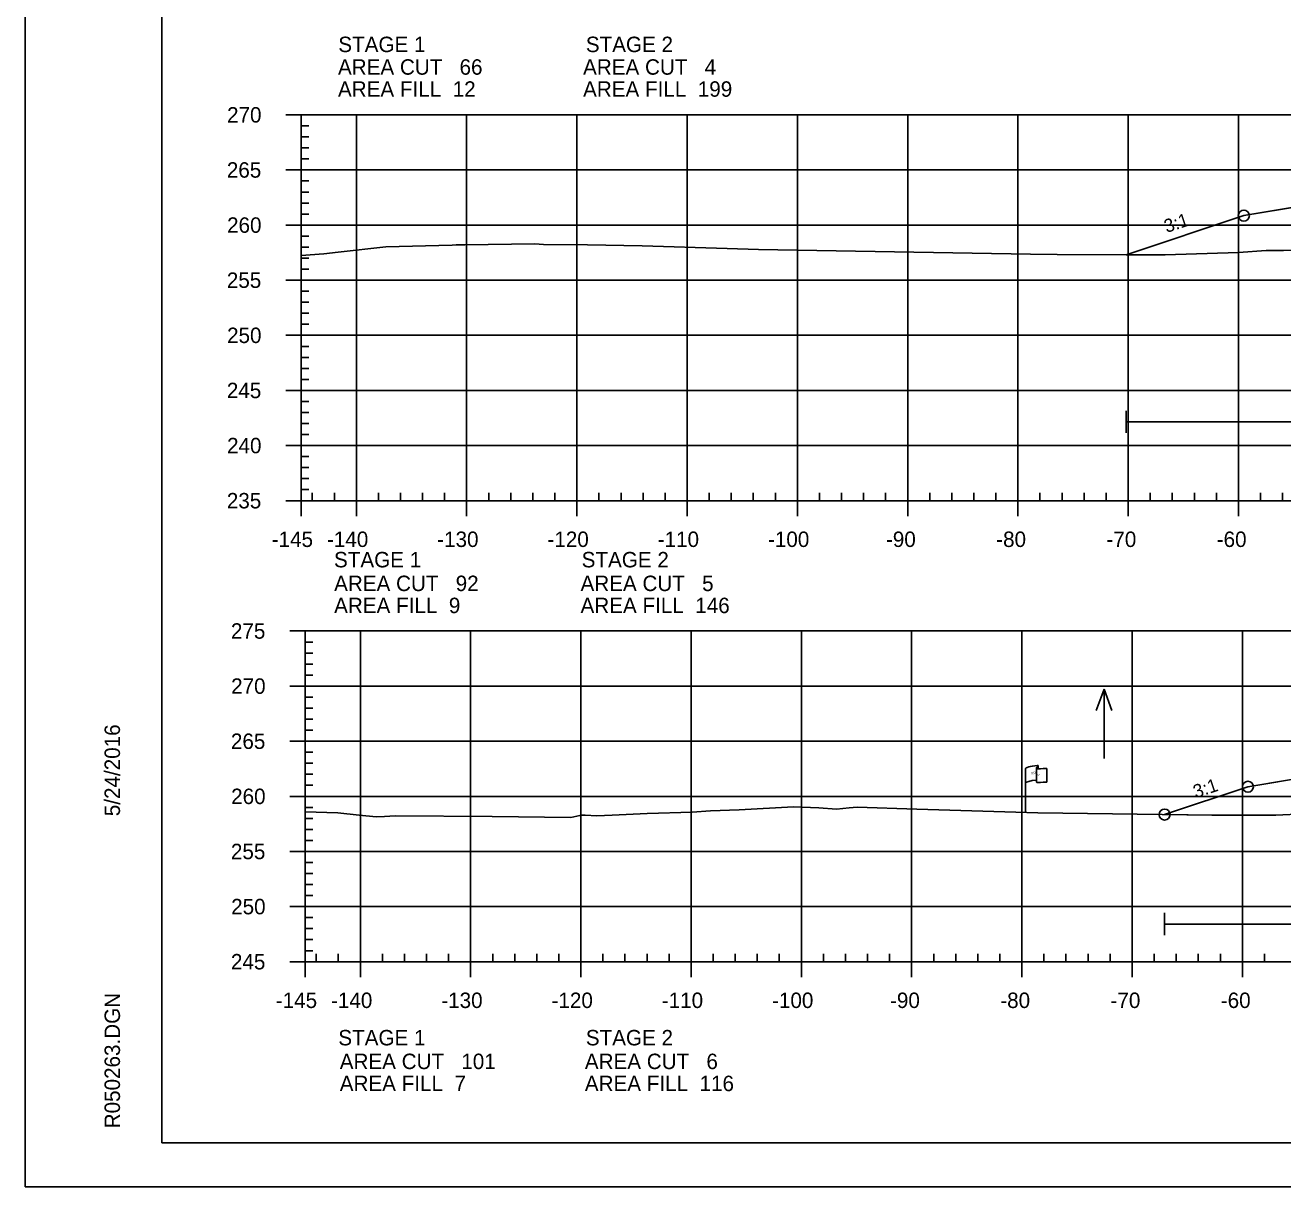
# Model space of a CAD drawing. Extents: x 1365647 to 1367999, y 387113 to 400173.
# Drawn here: x 1365723.7 to 1365837.8, y 391212.8 to 391318.2 of the extents above; entities that cross this region are included whole.
import ezdxf

# ---------------------------------------------------------------- set-up
doc = ezdxf.new("R2010")
doc.units = 0
for name, color, linetype in [('E_Existing ROW', 7, 'Continuous'), ('R_Axis', 7, 'Continuous'), ('R_Axis Annot', 7, 'Continuous'), ('R_Border', 7, 'Continuous'), ('R_Contours', 7, 'Continuous'), ('R_Exist Surface', 7, 'Continuous'), ('R_Fin Surface', 7, 'Continuous'), ('R_Fin Surface Annot', 7, 'Continuous'), ('R_Grid', 7, 'Continuous'), ('R_No Plot', 7, 'Continuous'), ('R_Proposed Const Limits', 7, 'Continuous'), ('R_Water', 7, 'Continuous'), ('R_Water Annot', 7, 'Continuous')]:
    doc.layers.add(name, color=color, linetype=linetype)

msp = doc.modelspace()

# ---------------------------------------------------------------- linework, layer by layer
at = {"layer": 'E_Existing ROW'}
for p, q in [((1365814.41, 391246.77), (1365814.41, 391250.72)), ((1365815.41, 391250.81), (1365815.41, 391250.8)), ((1365815.41, 391250.8), (1365815.41, 391249.57)), ((1365815.57, 391250.97), (1365815.57, 391250.73)), ((1365816.34, 391250.78), (1365816.34, 391249.54))]:
    msp.add_line(p, q, dxfattribs=at)
for centre, radius, start, end in [((1365815.48, 391250.81), 0.078, 88.6458, 274.2828), ((1365815.5, 391250.97), 0.0783, 263.0712, 93.9564), ((1365815.48, 391249.57), 0.0783, 180, 273.9564)]:
    msp.add_arc(centre, radius, start, end, dxfattribs=at)
for centre, major_axis, ratio, start_param, end_param in [((1365815.99, 391250.76), (-1.58, -0.04), 0.19887, 5.030368, 6.283185), ((1365816.7, 391250.88), (-1.23, -0.13), 0.052933, 0.159456, 1.268315), ((1365815.99, 391249.44), (-1.58, -0.04), 0.19887, 5.083035, 6.194897), ((1365816.7, 391249.64), (-1.23, -0.13), 0.052933, 0.159456, 1.268315)]:
    msp.add_ellipse(centre, major_axis=major_axis, ratio=ratio, start_param=start_param, end_param=end_param, dxfattribs=at)
at = {"layer": 'R_Axis'}
for p, q in [((1365747.33, 391310.06), (1365748.73, 391310.06)), ((1365748.73, 391275.06), (1365748.73, 391310.06)), ((1365748.73, 391309.06), (1365749.43, 391309.06)), ((1365748.73, 391308.06), (1365749.43, 391308.06)), ((1365748.73, 391307.06), (1365749.43, 391307.06)), ((1365748.73, 391306.06), (1365749.43, 391306.06)), ((1365747.33, 391305.06), (1365748.73, 391305.06)), ((1365748.73, 391304.06), (1365749.43, 391304.06)), ((1365748.73, 391303.06), (1365749.43, 391303.06)), ((1365748.73, 391302.06), (1365749.43, 391302.06)), ((1365748.73, 391301.06), (1365749.43, 391301.06)), ((1365747.33, 391300.06), (1365748.73, 391300.06)), ((1365748.73, 391299.06), (1365749.43, 391299.06)), ((1365748.73, 391298.06), (1365749.43, 391298.06)), ((1365748.73, 391297.06), (1365749.43, 391297.06)), ((1365748.73, 391296.06), (1365749.43, 391296.06)), ((1365747.33, 391295.06), (1365748.73, 391295.06)), ((1365748.73, 391294.06), (1365749.43, 391294.06)), ((1365748.73, 391293.06), (1365749.43, 391293.06)), ((1365748.73, 391292.06), (1365749.43, 391292.06)), ((1365747.33, 391290.06), (1365748.73, 391290.06)), ((1365748.73, 391291.06), (1365749.43, 391291.06)), ((1365748.73, 391289.06), (1365749.43, 391289.06)), ((1365748.73, 391288.06), (1365749.43, 391288.06)), ((1365748.73, 391287.06), (1365749.43, 391287.06)), ((1365748.73, 391286.06), (1365749.43, 391286.06)), ((1365747.33, 391285.06), (1365748.73, 391285.06)), ((1365748.73, 391284.06), (1365749.43, 391284.06)), ((1365748.73, 391283.06), (1365749.43, 391283.06)), ((1365748.73, 391282.06), (1365749.43, 391282.06)), ((1365748.73, 391281.06), (1365749.43, 391281.06)), ((1365747.33, 391280.06), (1365748.73, 391280.06)), ((1365748.73, 391279.06), (1365749.43, 391279.06)), ((1365748.73, 391278.06), (1365749.43, 391278.06)), ((1365748.73, 391277.06), (1365749.43, 391277.06)), ((1365748.73, 391276.06), (1365749.43, 391276.06)), ((1365749.73, 391275.06), (1365749.73, 391275.76)), ((1365751.73, 391275.06), (1365751.73, 391275.76)), ((1365755.73, 391275.06), (1365755.73, 391275.76)), ((1365757.73, 391275.06), (1365757.73, 391275.76)), ((1365759.73, 391275.06), (1365759.73, 391275.76)), ((1365761.73, 391275.06), (1365761.73, 391275.76)), ((1365765.73, 391275.06), (1365765.73, 391275.76)), ((1365767.73, 391275.06), (1365767.73, 391275.76)), ((1365769.73, 391275.06), (1365769.73, 391275.76)), ((1365771.73, 391275.06), (1365771.73, 391275.76)), ((1365775.73, 391275.06), (1365775.73, 391275.76)), ((1365777.73, 391275.06), (1365777.73, 391275.76)), ((1365779.73, 391275.06), (1365779.73, 391275.76)), ((1365781.73, 391275.06), (1365781.73, 391275.76)), ((1365785.73, 391275.06), (1365785.73, 391275.76)), ((1365787.73, 391275.06), (1365787.73, 391275.76)), ((1365789.73, 391275.06), (1365789.73, 391275.76)), ((1365791.73, 391275.06), (1365791.73, 391275.76)), ((1365795.73, 391275.06), (1365795.73, 391275.76)), ((1365797.73, 391275.06), (1365797.73, 391275.76)), ((1365799.73, 391275.06), (1365799.73, 391275.76)), ((1365801.73, 391275.06), (1365801.73, 391275.76)), ((1365805.73, 391275.06), (1365805.73, 391275.76)), ((1365807.73, 391275.06), (1365807.73, 391275.76)), ((1365809.73, 391275.06), (1365809.73, 391275.76)), ((1365811.73, 391275.06), (1365811.73, 391275.76)), ((1365815.73, 391275.06), (1365815.73, 391275.76)), ((1365817.73, 391275.06), (1365817.73, 391275.76)), ((1365819.73, 391275.06), (1365819.73, 391275.76)), ((1365821.73, 391275.06), (1365821.73, 391275.76)), ((1365825.73, 391275.06), (1365825.73, 391275.76)), ((1365827.73, 391275.06), (1365827.73, 391275.76)), ((1365829.73, 391275.06), (1365829.73, 391275.76)), ((1365831.73, 391275.06), (1365831.73, 391275.76)), ((1365835.73, 391275.06), (1365835.73, 391275.76)), ((1365837.73, 391275.06), (1365837.73, 391275.76)), ((1365747.33, 391275.06), (1365748.73, 391275.06)), ((1365748.73, 391275.06), (1366038.73, 391275.06)), ((1365748.73, 391273.66), (1365748.73, 391275.06)), ((1365748.73, 391273.72), (1365748.73, 391274.42)), ((1365753.73, 391273.66), (1365753.73, 391275.06)), ((1365763.73, 391273.66), (1365763.73, 391275.06)), ((1365773.73, 391273.66), (1365773.73, 391275.06)), ((1365783.73, 391273.66), (1365783.73, 391275.06)), ((1365793.73, 391273.66), (1365793.73, 391275.06)), ((1365803.73, 391273.66), (1365803.73, 391275.06)), ((1365813.73, 391273.66), (1365813.73, 391275.06)), ((1365823.73, 391273.66), (1365823.73, 391275.06)), ((1365833.73, 391273.66), (1365833.73, 391275.06)), ((1365747.69, 391263.24), (1365749.09, 391263.24)), ((1365749.09, 391233.24), (1365749.09, 391263.24)), ((1365749.09, 391262.24), (1365749.79, 391262.24)), ((1365749.09, 391261.24), (1365749.79, 391261.24)), ((1365749.09, 391260.24), (1365749.79, 391260.24)), ((1365747.69, 391258.24), (1365749.09, 391258.24)), ((1365749.09, 391259.24), (1365749.79, 391259.24)), ((1365749.09, 391257.24), (1365749.79, 391257.24)), ((1365749.09, 391256.24), (1365749.79, 391256.24)), ((1365749.09, 391255.24), (1365749.79, 391255.24)), ((1365749.09, 391254.24), (1365749.79, 391254.24)), ((1365747.69, 391253.24), (1365749.09, 391253.24)), ((1365749.09, 391252.24), (1365749.79, 391252.24)), ((1365749.09, 391251.24), (1365749.79, 391251.24)), ((1365749.09, 391250.24), (1365749.79, 391250.24)), ((1365749.09, 391249.24), (1365749.79, 391249.24)), ((1365747.69, 391248.24), (1365749.09, 391248.24)), ((1365749.09, 391247.24), (1365749.79, 391247.24)), ((1365749.09, 391246.24), (1365749.79, 391246.24)), ((1365749.09, 391245.24), (1365749.79, 391245.24)), ((1365749.09, 391244.24), (1365749.79, 391244.24)), ((1365747.69, 391243.24), (1365749.09, 391243.24)), ((1365749.09, 391242.24), (1365749.79, 391242.24)), ((1365749.09, 391241.24), (1365749.79, 391241.24)), ((1365749.09, 391240.24), (1365749.79, 391240.24)), ((1365749.09, 391239.24), (1365749.79, 391239.24)), ((1365747.69, 391238.24), (1365749.09, 391238.24)), ((1365749.09, 391237.24), (1365749.79, 391237.24)), ((1365749.09, 391236.24), (1365749.79, 391236.24)), ((1365749.09, 391235.24), (1365749.79, 391235.24)), ((1365749.09, 391234.24), (1365749.79, 391234.24)), ((1365747.69, 391233.24), (1365749.09, 391233.24)), ((1365749.09, 391233.24), (1365749.09, 391233.94)), ((1365749.09, 391233.24), (1366039.09, 391233.24)), ((1365749.09, 391231.84), (1365749.09, 391233.24)), ((1365750.09, 391233.24), (1365750.09, 391233.94)), ((1365752.09, 391233.24), (1365752.09, 391233.94)), ((1365754.09, 391231.84), (1365754.09, 391233.24)), ((1365756.09, 391233.24), (1365756.09, 391233.94)), ((1365758.09, 391233.24), (1365758.09, 391233.94)), ((1365760.09, 391233.24), (1365760.09, 391233.94)), ((1365762.09, 391233.24), (1365762.09, 391233.94)), ((1365764.09, 391231.84), (1365764.09, 391233.24)), ((1365766.09, 391233.24), (1365766.09, 391233.94)), ((1365768.09, 391233.24), (1365768.09, 391233.94)), ((1365770.09, 391233.24), (1365770.09, 391233.94)), ((1365772.09, 391233.24), (1365772.09, 391233.94)), ((1365774.09, 391231.84), (1365774.09, 391233.24)), ((1365776.09, 391233.24), (1365776.09, 391233.94)), ((1365778.09, 391233.24), (1365778.09, 391233.94)), ((1365780.09, 391233.24), (1365780.09, 391233.94)), ((1365782.09, 391233.24), (1365782.09, 391233.94)), ((1365784.09, 391231.84), (1365784.09, 391233.24)), ((1365786.09, 391233.24), (1365786.09, 391233.94)), ((1365788.09, 391233.24), (1365788.09, 391233.94)), ((1365790.09, 391233.24), (1365790.09, 391233.94)), ((1365792.09, 391233.24), (1365792.09, 391233.94)), ((1365794.09, 391231.84), (1365794.09, 391233.24)), ((1365796.09, 391233.24), (1365796.09, 391233.94)), ((1365798.09, 391233.24), (1365798.09, 391233.94)), ((1365800.09, 391233.24), (1365800.09, 391233.94)), ((1365802.09, 391233.24), (1365802.09, 391233.94)), ((1365804.09, 391231.84), (1365804.09, 391233.24)), ((1365806.09, 391233.24), (1365806.09, 391233.94)), ((1365808.09, 391233.24), (1365808.09, 391233.94)), ((1365810.09, 391233.24), (1365810.09, 391233.94)), ((1365812.09, 391233.24), (1365812.09, 391233.94)), ((1365814.09, 391231.84), (1365814.09, 391233.24)), ((1365816.09, 391233.24), (1365816.09, 391233.94)), ((1365818.09, 391233.24), (1365818.09, 391233.94)), ((1365820.09, 391233.24), (1365820.09, 391233.94)), ((1365822.09, 391233.24), (1365822.09, 391233.94)), ((1365824.09, 391231.84), (1365824.09, 391233.24)), ((1365826.09, 391233.24), (1365826.09, 391233.94)), ((1365828.09, 391233.24), (1365828.09, 391233.94)), ((1365830.09, 391233.24), (1365830.09, 391233.94)), ((1365832.09, 391233.24), (1365832.09, 391233.94)), ((1365834.09, 391231.84), (1365834.09, 391233.24)), ((1365836.09, 391233.24), (1365836.09, 391233.94))]:
    msp.add_line(p, q, dxfattribs=at)
at = {"layer": 'R_Border'}
for p, q in [((1365736.09, 391216.8), (1365736.09, 391422.26)), ((1365736.09, 391216.8), (1365736.09, 391216.8)), ((1366052.27, 391216.8), (1365736.09, 391216.8))]:
    msp.add_line(p, q, dxfattribs=at)
at = {"layer": 'R_Contours'}
for points in [[(1365841.11, 391302.07), (1365834.22, 391300.92), (1365823.54, 391297.36)], [(1365823.54, 391297.36), (1365827.09, 391297.35), (1365833.73, 391297.58), (1365836.25, 391297.74), (1365837.82, 391297.76), (1365851.6, 391298.09), (1365857.76, 391298.25), (1365858.82, 391298.49), (1365860.73, 391298.9), (1365866.55, 391300.39), (1365867.36, 391300.58), (1365869.58, 391301.11), (1365871.6, 391301.62)]]:
    msp.add_lwpolyline(points, dxfattribs=at)
msp.add_lwpolyline([(1365827.03, 391246.59), (1365831.31, 391246.54), (1365837.11, 391246.52), (1365844.83, 391246.9), (1365847.04, 391246.97), (1365849.65, 391246.99), (1365857.97, 391247.09), (1365864.08, 391248.27), (1365867.61, 391248.97), (1365870.09, 391249.49), (1365871.78, 391249.83), (1365862.59, 391250.72), (1365841.78, 391250.31), (1365834.59, 391249.11)], close=True, dxfattribs=at)
at = {"layer": 'R_Exist Surface'}
for points in [[(1365748.73, 391297.31), (1365750.78, 391297.46), (1365752.09, 391297.61), (1365756.39, 391298.09), (1365762.42, 391298.25), (1365762.77, 391298.26), (1365763.57, 391298.27), (1365769.91, 391298.35), (1365770.71, 391298.3), (1365774.69, 391298.28), (1365779.65, 391298.18), (1365787.35, 391297.93), (1365790.2, 391297.83), (1365814.86, 391297.42), (1365817.3, 391297.39), (1365827.09, 391297.35), (1365833.73, 391297.58), (1365836.25, 391297.74), (1365837.82, 391297.76)], [(1365749.09, 391246.84), (1365752.05, 391246.73), (1365753.98, 391246.54), (1365755.53, 391246.37), (1365756.28, 391246.41), (1365757.24, 391246.46), (1365766.04, 391246.4), (1365773.19, 391246.33), (1365774.01, 391246.51), (1365774.16, 391246.52), (1365774.49, 391246.52), (1365775.54, 391246.48), (1365776.92, 391246.53), (1365780.09, 391246.68), (1365784.18, 391246.81), (1365785.84, 391246.93), (1365788.44, 391247.03), (1365793.37, 391247.3), (1365795.66, 391247.2), (1365797.27, 391247.09), (1365798.42, 391247.21), (1365799.14, 391247.26), (1365804.56, 391247.09), (1365815.53, 391246.73), (1365831.31, 391246.54), (1365837.11, 391246.52), (1365844.83, 391246.9)]]:
    msp.add_lwpolyline(points, dxfattribs=at)
at = {"layer": 'R_Fin Surface'}
for points in [[(1365823.54, 391297.36), (1365834.22, 391300.92), (1365841.11, 391302.07), (1365856.22, 391304.59), (1365862.22, 391304), (1365864.22, 391303.8), (1365893.72, 391300.91), (1365923.22, 391298.02), (1365925.22, 391297.83), (1365931.22, 391297.24), (1365952.44, 391293.7), (1365953.22, 391293.57), (1365955.25, 391292.89)], [(1365823.54, 391297.36), (1365834.22, 391300.92), (1365841.41, 391302.12), (1365856.22, 391304.59), (1365862.22, 391304), (1365864.22, 391303.8), (1365893.72, 391300.91), (1365923.22, 391298.02), (1365925.22, 391297.83), (1365931.22, 391297.24), (1365952.65, 391293.67), (1365953.22, 391293.57), (1365955.25, 391292.89), (1365967.47, 391296.97)], [(1365827.03, 391246.59), (1365834.59, 391249.11), (1365841.78, 391250.31), (1365856.59, 391252.78), (1365862.59, 391252.19), (1365864.59, 391251.99), (1365894.09, 391249.1), (1365923.59, 391246.21), (1365925.59, 391246.01), (1365931.59, 391245.43), (1365953.01, 391241.86), (1365953.59, 391241.76), (1365955.2, 391241.22), (1365968.27, 391245.58)]]:
    msp.add_lwpolyline(points, dxfattribs=at)
at = {"layer": 'R_Grid'}
for p, q in [((1365748.73, 391310.06), (1366038.73, 391310.06)), ((1365748.73, 391275.06), (1365748.73, 391310.06)), ((1365753.73, 391275.06), (1365753.73, 391310.06)), ((1365763.73, 391275.06), (1365763.73, 391310.06)), ((1365773.73, 391275.06), (1365773.73, 391310.06)), ((1365783.73, 391275.06), (1365783.73, 391310.06)), ((1365793.73, 391275.06), (1365793.73, 391310.06)), ((1365803.73, 391275.06), (1365803.73, 391310.06)), ((1365813.73, 391275.06), (1365813.73, 391310.06)), ((1365823.73, 391275.06), (1365823.73, 391310.06)), ((1365833.73, 391275.06), (1365833.73, 391310.06)), ((1365748.73, 391305.06), (1366038.73, 391305.06)), ((1365748.73, 391300.06), (1366038.73, 391300.06)), ((1365748.73, 391295.06), (1366038.73, 391295.06)), ((1365748.73, 391290.06), (1366038.73, 391290.06)), ((1365748.73, 391285.06), (1366038.73, 391285.06)), ((1365748.73, 391280.06), (1366038.73, 391280.06)), ((1365748.73, 391275.06), (1366038.73, 391275.06)), ((1365749.09, 391263.24), (1366039.09, 391263.24)), ((1365749.09, 391233.24), (1365749.09, 391263.24)), ((1365754.09, 391233.24), (1365754.09, 391263.24)), ((1365764.09, 391233.24), (1365764.09, 391263.24)), ((1365774.09, 391233.24), (1365774.09, 391263.24)), ((1365784.09, 391233.24), (1365784.09, 391263.24)), ((1365794.09, 391233.24), (1365794.09, 391263.24)), ((1365804.09, 391233.24), (1365804.09, 391263.24)), ((1365814.09, 391233.24), (1365814.09, 391263.24)), ((1365824.09, 391233.24), (1365824.09, 391263.24)), ((1365834.09, 391233.24), (1365834.09, 391263.24)), ((1365749.09, 391258.24), (1366039.09, 391258.24)), ((1365749.09, 391253.24), (1366039.09, 391253.24)), ((1365749.09, 391248.24), (1366039.09, 391248.24)), ((1365749.09, 391243.24), (1366039.09, 391243.24)), ((1365749.09, 391238.24), (1366039.09, 391238.24)), ((1365749.09, 391233.24), (1366039.09, 391233.24))]:
    msp.add_line(p, q, dxfattribs=at)
at = {"layer": 'R_No Plot'}
msp.add_line((1365723.69, 391212.82), (1366057.03, 391212.82), dxfattribs=at)
msp.add_lwpolyline([(1365723.69, 391426.16), (1366057.03, 391426.16), (1366057.03, 391212.82), (1365723.69, 391212.82)], close=True, dxfattribs=at)
for centre in [(1365834.22, 391300.92), (1365834.59, 391249.11), (1365834.59, 391249.11), (1365834.59, 391249.11), (1365834.59, 391249.11), (1365834.59, 391249.11), (1365827.03, 391246.59), (1365827.03, 391246.59)]:
    msp.add_circle(centre, 0.5, dxfattribs=at)
at = {"layer": 'R_Proposed Const Limits'}
msp.add_lwpolyline([(1365856.59, 391252.78), (1365834.59, 391249.11), (1365827.03, 391246.59)], dxfattribs=at)
at = {"layer": 'R_Water'}
for p, q in [((1365823.54, 391281.22), (1365823.54, 391283.22)), ((1365823.54, 391282.22), (1365879.78, 391282.22)), ((1365827.03, 391235.66), (1365827.03, 391237.66)), ((1365827.03, 391236.66), (1365881.3, 391236.66))]:
    msp.add_line(p, q, dxfattribs=at)
at = {"layer": 'R_Water Annot'}
for p, q in [((1365821.54, 391257.96), (1365820.84, 391256.04)), ((1365821.54, 391251.67), (1365821.54, 391257.96)), ((1365821.54, 391257.96), (1365822.24, 391256.04))]:
    msp.add_line(p, q, dxfattribs=at)

# ---------------------------------------------------------------- texts
at = {"layer": 'E_Existing ROW'}
for s, height, rotation, p in [('R ', 0.2, 9.9884, (1365814.93, 391250.22)), (' O', 0.2, 9.9884, (1365815.08, 391250.27)), ('W', 0.2, 351.1788, (1365815.41, 391250.1)), ('DWB 11-9-07', 0.001, 90, (1365815.57, 391250.73)), ('DWB 11-9-07', 0.001, 5.0717, (1365816.33, 391249.54)), ('DWB 11-9-07', 0.001, 90, (1365814.41, 391246.77))]:
    msp.add_text(s, height=height, rotation=rotation, dxfattribs=at).set_placement(p)
at = {"layer": 'R_Axis Annot'}
for s, p in [('STAGE 1', (1365752.09, 391315.75)), ('STAGE 2', (1365774.54, 391315.75)), ('AREA CUT   66', (1365752.06, 391313.7)), ('AREA CUT   4', (1365774.29, 391313.7)), ('AREA FILL  12', (1365752.06, 391311.7)), ('AREA FILL  199', (1365774.29, 391311.7)), ('270', (1365742, 391309.36)), ('265', (1365741.98, 391304.36)), ('260', (1365742, 391299.36)), ('255', (1365741.98, 391294.36)), ('250', (1365742, 391289.36)), ('245', (1365741.98, 391284.36)), ('240', (1365742, 391279.36)), ('235', (1365741.98, 391274.36)), ('-145', (1365746.05, 391270.86)), ('-140', (1365751.06, 391270.86)), ('-130', (1365761.06, 391270.86)), ('-120', (1365771.06, 391270.86)), ('-110', (1365781.06, 391270.86)), ('-100', (1365791.06, 391270.86)), ('-90', (1365801.76, 391270.86)), ('-80', (1365811.76, 391270.86)), ('-70', (1365821.76, 391270.86)), ('-60', (1365831.76, 391270.86)), ('STAGE 1', (1365751.7, 391269.01)), ('STAGE 2', (1365774.16, 391269.01)), ('AREA CUT   92', (1365751.71, 391266.86)), ('AREA CUT   5', (1365774.06, 391266.86)), ('AREA FILL  9', (1365751.71, 391264.86)), ('AREA FILL  146', (1365774.06, 391264.86)), ('275', (1365742.35, 391262.54)), ('270', (1365742.37, 391257.54)), ('265', (1365742.35, 391252.54)), ('260', (1365742.37, 391247.54)), ('255', (1365742.35, 391242.54)), ('250', (1365742.37, 391237.54)), ('245', (1365742.35, 391232.54)), ('-145', (1365746.42, 391229.04)), ('-140', (1365751.43, 391229.04)), ('-130', (1365761.43, 391229.04)), ('-120', (1365771.43, 391229.04)), ('-110', (1365781.43, 391229.04)), ('-100', (1365791.43, 391229.04)), ('-90', (1365802.13, 391229.04)), ('-80', (1365812.13, 391229.04)), ('-70', (1365822.13, 391229.04)), ('-60', (1365832.13, 391229.04)), ('STAGE 1', (1365752.09, 391225.65)), ('STAGE 2', (1365774.54, 391225.65)), ('AREA CUT   101', (1365752.22, 391223.5)), ('AREA CUT   6', (1365774.45, 391223.5)), ('AREA FILL  7', (1365752.22, 391221.5)), ('AREA FILL  116', (1365774.45, 391221.5))]:
    msp.add_text(s, height=1.4, dxfattribs=at).set_placement(p)
at = {"layer": 'R_Border'}
for s, p in [('5/24/2016', (1365732.29, 391246.44)), ('R050263.DGN', (1365732.29, 391218.13))]:
    msp.add_text(s, height=1.4, rotation=90, dxfattribs=at).set_placement(p)
at = {"layer": 'R_Fin Surface Annot'}
for p in [(1365827.22, 391299.34), (1365829.86, 391248.06)]:
    msp.add_text('3:1', height=1.2, rotation=18.4349, dxfattribs=at).set_placement(p)

doc.saveas('drawing.dxf')
